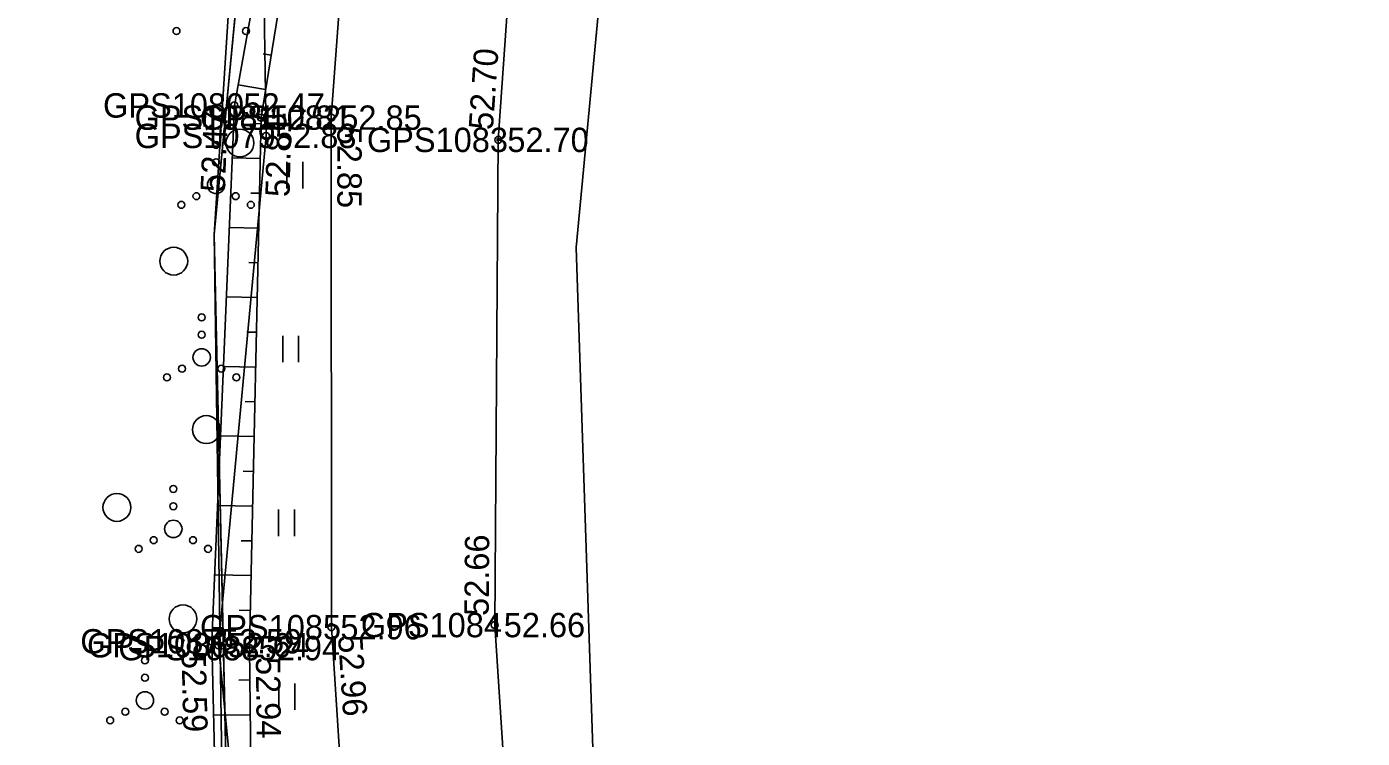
# Model space of a CAD drawing. Extents: x 551623 to 559850, y 6561220 to 6567135.
# Drawn here: x 555355.18 to 555393.6, y 6565082.93 to 6565103.39 of the extents above; entities that cross this region are included whole.
import ezdxf

# ---------------------------------------------------------------- set-up
doc = ezdxf.new("R2010")
doc.units = 0
for name, color, linetype in [('HALJASTUS', 7, 'Continuous'), ('KORGUS-EH2000', 7, 'Continuous'), ('MOOTKORG-EH2000', 7, 'Continuous'), ('MOOTMPUNKT', 7, 'Continuous'), ('MOOTNR', 7, 'Continuous'), ('MOOTPIIR', 7, 'Continuous'), ('PIIR', 7, 'Continuous'), ('RELJEEF', 7, 'Continuous'), ('TEE', 7, 'Continuous')]:
    doc.layers.add(name, color=color, linetype=linetype)

msp = doc.modelspace()

# ---------------------------------------------------------------- linework, layer by layer
at = {"layer": 'HALJASTUS'}
for p, q in [((555362.663, 6565099.504), (555362.663, 6565098.742)), ((555363.118, 6565099.504), (555363.118, 6565098.742)), ((555362.544, 6565094.505), (555362.544, 6565093.744)), ((555362.999, 6565094.505), (555362.999, 6565093.744)), ((555362.425, 6565089.506), (555362.425, 6565088.745)), ((555362.88, 6565089.506), (555362.88, 6565088.745)), ((555362.434, 6565084.51), (555362.434, 6565083.749)), ((555362.889, 6565084.51), (555362.889, 6565083.749))]:
    msp.add_line(p, q, dxfattribs=at)
msp.add_lwpolyline([(555365.185, 6565047.016), (555366.608, 6565048.747), (555365.463, 6565054.78), (555362.088, 6565071.328), (555360.693, 6565085.606), (555362.062, 6565100.254), (555361.925, 6565109.512), (555364.387, 6565119.298), (555365.028, 6565121.156), (555364.42, 6565124.727), (555359.637, 6565125.972)], dxfattribs=at)
for centre, radius in [((555359.486, 6565103.269), 0.1), ((555361.486, 6565103.269), 0.1), ((555361.31, 6565100.049), 0.4), ((555360.626, 6565099.996), 0.1), ((555360.626, 6565099.496), 0.1), ((555360.626, 6565098.846), 0.25), ((555360.061, 6565098.521), 0.1), ((555361.191, 6565098.521), 0.1), ((555359.626, 6565098.271), 0.1), ((555361.626, 6565098.271), 0.1), ((555359.408, 6565096.652), 0.4), ((555360.211, 6565095.035), 0.1), ((555360.211, 6565094.535), 0.1), ((555360.211, 6565093.885), 0.25), ((555359.211, 6565093.31), 0.1), ((555359.646, 6565093.56), 0.1), ((555360.776, 6565093.56), 0.1), ((555361.211, 6565093.31), 0.1), ((555360.347, 6565091.809), 0.4), ((555357.771, 6565089.569), 0.4), ((555359.395, 6565090.103), 0.1), ((555359.395, 6565089.603), 0.1), ((555359.395, 6565088.953), 0.25), ((555358.395, 6565088.378), 0.1), ((555358.83, 6565088.628), 0.1), ((555359.96, 6565088.628), 0.1), ((555360.395, 6565088.378), 0.1), ((555359.673, 6565086.365), 0.4), ((555358.578, 6565085.17), 0.1), ((555358.578, 6565084.67), 0.1), ((555358.578, 6565084.02), 0.25), ((555357.578, 6565083.445), 0.1), ((555358.013, 6565083.695), 0.1), ((555359.143, 6565083.695), 0.1), ((555359.578, 6565083.445), 0.1)]:
    msp.add_circle(centre, radius, dxfattribs=at)
at = {"layer": 'KORGUS-EH2000'}
for centre in [(555361.152, 6565101.13), (555361.919, 6565100.779), (555363.94, 6565100.779), (555368.745, 6565100.14), (555363.942, 6565086.126), (555368.642, 6565086.186), (555360.499, 6565085.719), (555361.591, 6565085.522)]:
    msp.add_circle(centre, 0.1, dxfattribs=at)
at = {"layer": 'MOOTMPUNKT'}
for centre in [(555361.152, 6565101.13), (555361.919, 6565100.779), (555363.94, 6565100.779), (555362.062, 6565100.254), (555368.745, 6565100.14), (555363.942, 6565086.126), (555368.642, 6565086.186), (555360.499, 6565085.719), (555360.693, 6565085.606), (555361.591, 6565085.522)]:
    msp.add_circle(centre, 0.1, dxfattribs=at)
at = {"layer": 'MOOTPIIR'}
msp.add_lwpolyline([(555277.06, 6565106.584), (555291.997, 6565107.634), (555301.148, 6565108.092), (555306.213, 6565106.197), (555323.296, 6565105.89), (555333.487, 6565106.241), (555356.962, 6565110.39), (555361.341, 6565109.384), (555360.57, 6565097.42), (555361.028, 6565065.554), (555365.185, 6565047.016), (555370.617, 6565028.127), (555373.301, 6565030.391), (555378.184, 6565031.737), (555374.131, 6565047.919), (555372.342, 6565056.308), (555369.586, 6565071.741), (555368.642, 6565086.186), (555368.745, 6565100.14), (555369.594, 6565112.287), (555371.354, 6565124), (555373.306, 6565135.548), (555376.11, 6565151.678), (555380.814, 6565174.027)], dxfattribs=at)
at = {"layer": 'PIIR'}
for points in [[(555554.63, 6564988.6), (555394.15, 6564993.09), (555392.11, 6564992.96), (555382.66, 6565023.97), (555375.18, 6565054.1), (555371.67, 6565076.27), (555370.99, 6565097.04), (555372.63, 6565114.59), (555374.63, 6565121.9), (555399.62, 6565240.35), (555402.87, 6565239.66), (555499.25, 6565219.2), (555540.46, 6565411.94)], [(555299.25, 6564626.57), (555283.21, 6564703.33), (555282.17, 6564723.09), (555283.28, 6564740.88), (555283.83, 6564743.87), (555292.4, 6564756.06), (555302.75, 6564765.42), (555370.08, 6564806.46), (555398.67, 6564827.39), (555405.06, 6564834.36), (555414.02, 6564857.57), (555414.37, 6564874.04), (555410.7, 6564895.66), (555382.57, 6564990.22), (555361.28, 6565065.55), (555360.57, 6565097.42), (555362.78, 6565120.42), (555363.12, 6565123.58), (555363.7, 6565126.34), (555385.6, 6565231.48), (555392.88, 6565265.99), (555415.55, 6565372.96)], [(555425.38, 6565362.45), (555399.62, 6565240.35), (555374.63, 6565121.9), (555372.63, 6565114.59), (555370.99, 6565097.04), (555371.67, 6565076.27), (555375.18, 6565054.1), (555382.66, 6565023.97), (555392.11, 6564992.96), (555405.81, 6564947.18), (555420.46, 6564897.93), (555424.39, 6564874.78), (555423.98, 6564855.61), (555413.71, 6564828.99), (555405.37, 6564819.9), (555375.64, 6564798.14), (555308.76, 6564757.38), (555299.94, 6564749.4), (555293.57, 6564740.34), (555292.19, 6564722.96), (555293.16, 6564704.62), (555309.63, 6564625.77)], [(555307.03, 6564911.6), (555306.58, 6564943.93), (555301.69, 6564959.19), (555297.89, 6564966.44), (555284.62, 6565010.72), (555286.82, 6565022.41), (555298.08, 6565033.06), (555323.9, 6565035.68), (555337.29, 6565046.66), (555339.51, 6565058.58), (555324.46, 6565074.96), (555295.15, 6565083.63), (555289.83, 6565088.53), (555288.85, 6565092.31), (555291.54, 6565100.48), (555303.59, 6565115.89), (555332.81, 6565116.31), (555363.12, 6565123.58), (555362.78, 6565120.42), (555360.57, 6565097.42), (555361.28, 6565065.55), (555382.57, 6564990.22), (555410.7, 6564895.66)]]:
    msp.add_lwpolyline(points, dxfattribs=at)
at = {"layer": 'RELJEEF'}
for p, q in [((555362.21, 6565102.58), (555361.978, 6565102.618)), ((555362.051, 6565101.593), (555361.258, 6565101.721)), ((555361.915, 6565100.604), (555361.68, 6565100.609)), ((555361.894, 6565099.604), (555361.088, 6565099.621)), ((555361.872, 6565098.604), (555361.624, 6565098.609)), ((555361.851, 6565097.604), (555361.004, 6565097.622)), ((555361.829, 6565096.605), (555361.569, 6565096.61)), ((555361.808, 6565095.605), (555360.919, 6565095.624)), ((555361.786, 6565094.605), (555361.513, 6565094.611)), ((555361.765, 6565093.605), (555360.834, 6565093.625)), ((555361.743, 6565092.605), (555361.458, 6565092.612)), ((555361.722, 6565091.606), (555360.749, 6565091.627)), ((555361.701, 6565090.606), (555361.402, 6565090.612)), ((555361.679, 6565089.606), (555360.665, 6565089.628)), ((555361.658, 6565088.606), (555361.347, 6565088.613)), ((555361.636, 6565087.607), (555360.58, 6565087.629)), ((555361.615, 6565086.607), (555361.291, 6565086.614)), ((555361.593, 6565085.607), (555360.501, 6565085.631)), ((555361.601, 6565084.607), (555361.279, 6565084.604)), ((555361.613, 6565083.607), (555360.55, 6565083.595))]:
    msp.add_line(p, q, dxfattribs=at)
for points in [[(555370.899, 6565028.496), (555366.529, 6565047.013), (555360.837, 6565071.672), (555360.499, 6565085.719), (555361.152, 6565101.13), (555362.642, 6565109.428), (555363.262, 6565114.004), (555363.387, 6565114.711)], [(555371.533, 6565028.723), (555366.99, 6565047.01), (555361.75, 6565071.28), (555361.591, 6565085.522), (555361.919, 6565100.779), (555363.311, 6565109.384), (555364.073, 6565113.763), (555363.387, 6565114.711)]]:
    msp.add_lwpolyline(points, dxfattribs=at)
at = {"layer": 'TEE'}
for points in [[(555373.301, 6565030.391), (555369.291, 6565047.329), (555367.733, 6565055.296), (555364.884, 6565071.527), (555363.942, 6565086.126), (555363.94, 6565100.779), (555364.858, 6565113.173), (555366.593, 6565123.44), (555368.58, 6565136.796), (555371.421, 6565152.79), (555376.155, 6565175.289), (555380.889, 6565197.185), (555386.175, 6565222.231), (555388.587, 6565233.372), (555391.026, 6565244.4), (555394.929, 6565263.204), (555398.246, 6565278.793), (555401.555, 6565294.575), (555406.088, 6565316.432), (555410.293, 6565336.283), (555414.124, 6565354.355), (555417.092, 6565367.103)], [(555378.184, 6565031.737), (555374.131, 6565047.919), (555372.342, 6565056.308), (555369.586, 6565071.741), (555368.642, 6565086.186), (555368.745, 6565100.14), (555369.594, 6565112.287), (555371.354, 6565124), (555373.306, 6565135.548), (555376.11, 6565151.678), (555380.814, 6565174.027), (555385.485, 6565196.082), (555390.957, 6565221.103), (555393.171, 6565231.6), (555395.63, 6565243.311), (555399.725, 6565261.922), (555403.12, 6565277.79), (555406.565, 6565293.934), (555410.853, 6565315.262), (555415.006, 6565335.495), (555418.858, 6565352.692), (555421.651, 6565364.94)]]:
    msp.add_lwpolyline(points, dxfattribs=at)

# ---------------------------------------------------------------- texts
at = {"layer": 'KORGUS-EH2000'}
for s, rotation, p in [(' 52.70', 86.0038, (555368.571, 6565100.152)), (' 52.47', 87.5719, (555360.863, 6565098.367)), (' 52.81', 88.7692, (555362.736, 6565098.232)), (' 52.85', 270.0063, (555364.115, 6565100.779)), (' 52.66', 89.5763, (555368.467, 6565086.187)), (' 52.96', 273.6937, (555364.116, 6565086.138)), (' 52.59', 271.3781, (555359.624, 6565085.698)), (' 52.94', 270.638, (555361.766, 6565085.524))]:
    msp.add_text(s, height=0.7, rotation=rotation, dxfattribs=at).set_placement(p)
at = {"layer": 'MOOTKORG-EH2000'}
for s, p in [(' 52.47', (555361.152, 6565100.78)), (' 52.81', (555361.919, 6565100.429)), (' 52.85', (555363.94, 6565100.429)), (' 52.83', (555362.062, 6565099.904)), (' 52.70', (555368.745, 6565099.79)), (' 52.66', (555368.642, 6565085.836)), (' 52.96', (555363.942, 6565085.776)), (' 52.59', (555360.499, 6565085.369)), (' 52.64', (555360.693, 6565085.256)), (' 52.94', (555361.591, 6565085.172))]:
    msp.add_text(s, height=0.7, dxfattribs=at).set_placement(p)
at = {"layer": 'MOOTNR'}
for s, p in [('GPS1080 ', (555357.373, 6565100.78)), ('GPS1081 ', (555358.279, 6565100.429)), ('GPS1082 ', (555360.16, 6565100.429)), ('GPS1079 ', (555358.282, 6565099.904)), ('GPS1083 ', (555364.965, 6565099.79)), ('GPS1084 ', (555364.792, 6565085.836)), ('GPS1085 ', (555360.162, 6565085.776)), ('GPS1087 ', (555356.719, 6565085.369)), ('GPS1086 ', (555356.914, 6565085.256)), ('GPS1088 ', (555357.812, 6565085.172))]:
    msp.add_text(s, height=0.7, dxfattribs=at).set_placement(p)

doc.saveas('drawing.dxf')
